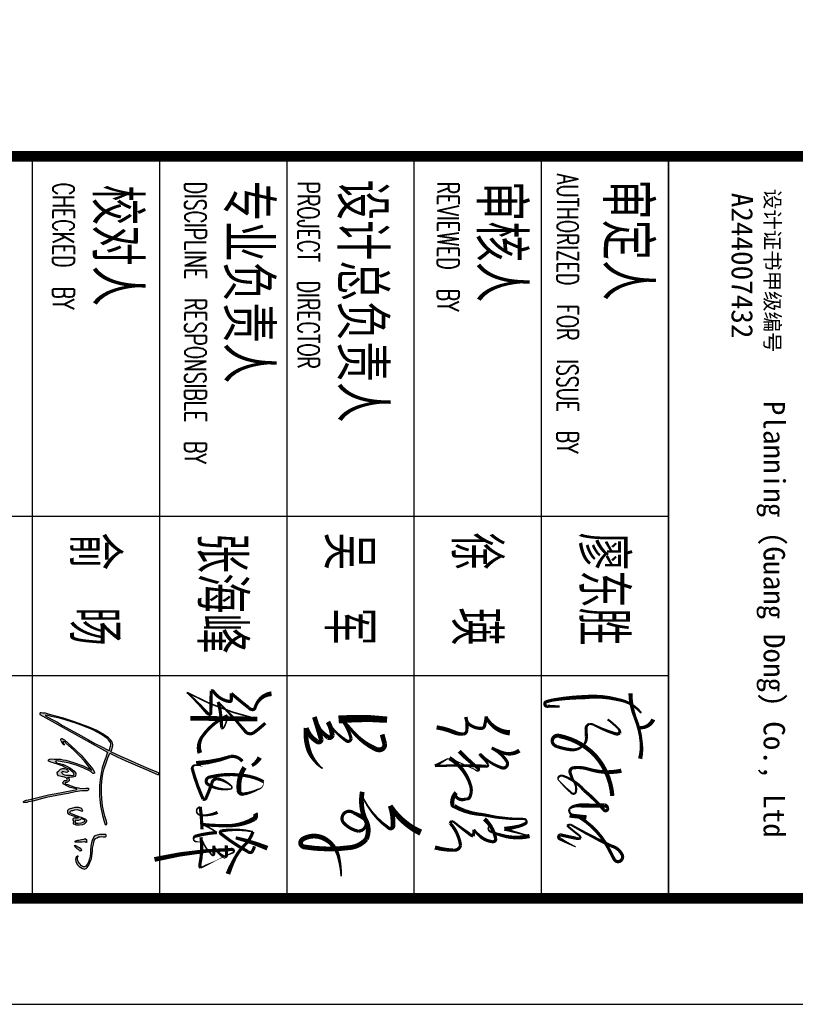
# Model space of a CAD drawing. Extents: x 1779708 to 7299578, y -1121471 to 88434.
# Tile 1012 of 1056: x 7021260 to 7024918, y -986200 to -981556. Entities that reach past the tile are written whole.
import ezdxf

# ---------------------------------------------------------------- set-up
doc = ezdxf.new("R2010")
doc.units = 0
doc.header["$LTSCALE"] = 1000
doc.header["$MEASUREMENT"] = 0
doc.layers.get('0').update_dxf_attribs({"linetype": 'CONTINUOUS'})
for name, color, linetype in [('PUB_TEXT', 7, 'CONTINUOUS'), ('PUB_TITLE', 4, 'CONTINUOUS'), ('WINDOW', 2, 'CONTINUOUS'), ('可见线', 6, 'CONTINUOUS'), ('电子签', 2, 'CONTINUOUS'), ('通-图框－文字', 4, 'CONTINUOUS')]:
    doc.layers.add(name, color=color, linetype=linetype)
doc.styles.add('-宋体', font='simhei.ttf', dxfattribs={"width": 0.7})
doc.styles.add('dim_font', font='SIMPLEX.shx', dxfattribs={"width": 0.8})
doc.styles.add('仿宋', font='txt', dxfattribs={"width": 0.7})

# ---------------------------------------------------------------- blocks, each defined once
blk = doc.blocks.new('A$C6A191C33')
at = {"style": '-宋体'}
for s, height, p in [('设计证书甲级编号', 141.4, (32.2, 373.3)), ('A244007432', 202, (69, 58.7))]:
    blk.add_text(s, height=height, dxfattribs=at).set_placement(p)
blk = doc.blocks.new('A$C2DEF362E')
at = {"layer": 'PUB_TEXT'}
h = blk.add_hatch(color=256, dxfattribs=at)
h.dxf.hatch_style = 1
h.paths.add_polyline_path([(32593, 42092), (34565, 41342), (36866, 40638), (38650, 40028), (42928, 39185), (45558, 38763), (48891, 38435), (55190, 38435), (60871, 39091), (66370, 40126), (69985, 41158), (71629, 41768), (71905, 42256), (71702, 42623), (71188, 42751), (70655, 42843), (69754, 42494), (66925, 41537), (63588, 40800), (60744, 40266), (56780, 39805), (53272, 39547), (49382, 39602), (46318, 39787), (42185, 40415), (38996, 41170), (35600, 42297), (32724, 43291), (30088, 44544), (32222, 48729), (34582, 53924), (37415, 60628), (39633, 65720), (42653, 72804), (42334, 73188), (41802, 73188), (41448, 72952), (40976, 71566), (39116, 67318), (37253, 62794), (35747, 59284), (33767, 55027), (31966, 50868), (29187, 45103), (27944, 45602), (27147, 45779), (26667, 45971), (26228, 46110), (25661, 46202), (24980, 46191), (24286, 46064), (23893, 45844), (23211, 45613), (22241, 44872), (21028, 43690), (19283, 41178), (16550, 36576), (14890, 32519), (13851, 29782), (12635, 26613), (11300, 22693), (9669, 17443), (8424, 12995), (7386, 9284), (6764, 6885), (6734, 5109), (6497, 4398), (6497, 3894), (6912, 3687), (7456, 3530), (29463, 43175)])
h.paths.add_polyline_path([(28653, 44045), (28534, 43853), (25969, 39056), (24328, 35741), (22210, 32136), (19763, 27564), (16353, 21497), (13798, 16947), (11782, 13532), (10347, 10757), (8274, 6976), (8234, 6835), (8097, 6835), (7918, 6851), (7859, 7179), (7967, 8323), (8535, 10443), (9880, 15858), (11045, 19619), (12362, 23988), (13707, 27720), (15024, 31345), (16160, 34092), (17683, 37107), (19177, 39704), (21563, 42890), (22347, 43803), (23149, 44455), (23728, 44810), (24418, 45071), (25220, 45052), (25911, 44922), (26564, 44754), (27478, 44493)], flags=16)
h.paths.add_polyline_path([(41155, 33779), (41545, 34169), (41769, 34464), (41970, 34842), (41899, 35078), (41816, 35349), (41734, 35503), (41450, 35550), (41072, 35585), (40670, 35373), (39337, 34574), (31294, 27701), (25884, 22056), (22244, 18083), (21773, 17235), (21478, 16635), (21549, 16223), (21890, 15906), (22420, 15953), (23316, 16306), (24046, 16612), (24694, 17118), (25365, 17953), (23810, 17129), (23702, 17058), (23458, 17058), (23306, 17149), (23245, 17240), (23306, 17453), (23367, 17819), (23519, 18337), (24129, 18793), (25805, 20590), (28152, 23301), (31571, 26871), (34711, 29612), (38399, 32657), (39953, 34058), (39496, 33145), (37515, 28845), (35564, 23324), (34225, 18779), (33981, 17073), (33646, 15703), (33646, 14272), (33646, 13145), (33524, 11988), (33371, 10343), (33554, 9277), (33859, 8760), (34682, 8729), (34865, 9186), (35292, 10008), (35779, 11348), (36607, 14548), (37186, 16010), (37491, 16863), (38070, 17624), (38345, 18477), (38741, 19451), (39198, 20152), (39442, 20669), (40021, 21553), (40600, 22162), (41179, 22832), (41545, 23197), (42033, 23532), (42581, 23684), (42978, 23349), (43161, 22588), (42978, 21461), (42917, 19817), (42825, 18842), (42734, 17959), (42307, 16984), (41941, 16832), (41301, 16345), (41027, 16741), (41027, 17594), (41210, 18324), (41240, 19147), (41057, 19756), (40844, 20395), (40509, 20456), (40173, 20213), (39686, 19695), (39351, 18964), (39076, 17929), (39046, 16924), (39411, 15766), (39930, 15127), (40600, 14548), (41179, 13817), (42581, 13848), (43222, 14487), (43745, 16102), (43867, 16802), (43897, 17290), (44050, 17960), (44324, 18508), (44476, 18995), (44720, 19239), (45086, 19391), (45269, 19696), (45665, 19574), (45940, 19056), (46092, 17990), (46763, 17198), (47433, 17137), (48226, 17625), (49171, 19330), (50085, 21401), (50634, 24111), (50938, 25238), (51304, 25269), (53258, 15387), (54426, 8697), (56851, -1483), (57235, -3130), (57490, -4432), (57855, -5252), (58190, -6012), (58555, -5921), (58981, -5647), (58889, -4851), (58833, -4046), (58564, -2959), (57990, -472), (55991, 7377), (54184, 16702), (53558, 20078), (52704, 24264), (52039, 28168), (52001, 28963), (52020, 29549), (52039, 30363), (51963, 31252), (51907, 31706), (51395, 31971), (50808, 32047), (50524, 31952), (50524, 31328), (50562, 30401), (50619, 27544), (50345, 26249), (49811, 24092), (48835, 21392), (48419, 20069), (48059, 19067), (47719, 18330), (47303, 18481), (47208, 18651), (47132, 18954), (47094, 19294), (47000, 19710), (46754, 20050), (46489, 20428), (46205, 20693), (45997, 20825), (45657, 20844), (45202, 20711), (44711, 20485), (44370, 19842), (44294, 20012), (44238, 20277), (44238, 20560), (44200, 21127), (44067, 21959), (44048, 22715), (43916, 23566), (43689, 24076), (43008, 24473), (42383, 24662), (41797, 24624), (40302, 23434), (38844, 21536), (37652, 19400), (36687, 17396), (35987, 15109), (35628, 13446), (34909, 12746), (34701, 12916), (34573, 13555), (35117, 16667), (35692, 20232), (37113, 24983), (38807, 29400), (40115, 32210), (40493, 33036), (40659, 33295), (40859, 33626)])
h.paths.add_polyline_path([(63932, 21562), (63530, 22270), (63453, 22921), (63146, 24108), (63031, 25468), (63261, 26598), (63645, 27785), (63875, 28494), (63606, 28666), (63320, 28610), (62566, 28084), (62207, 27498), (61919, 27008), (61800, 26482), (61728, 25215), (61721, 24153), (62285, 22057), (62534, 21138), (63033, 20429), (63589, 19816), (64470, 19702), (64873, 19721), (65544, 20123), (65850, 20870), (66214, 21846), (66636, 23053), (66904, 23780), (67134, 24661), (67364, 25523), (67614, 26117), (67805, 26385), (67959, 25657), (68016, 24049), (67978, 23723), (68342, 23091), (68534, 22842), (69224, 22976), (69722, 23225), (70297, 23283), (70949, 23148), (71351, 23148), (71562, 24259), (71811, 24795), (71888, 25983), (71888, 26710), (71773, 28689), (71351, 29435), (71006, 30125), (70297, 30718), (69760, 31044), (69453, 31140), (69185, 30872), (68706, 30412), (68323, 29799), (67958, 28823), (67613, 27942), (67345, 27157), (67000, 26257), (66655, 24954), (66061, 23671), (65408, 22021), (65121, 21370), (64431, 21140), (64162, 21428)], flags=17)
h.paths.add_polyline_path([(69434, 24282), (69261, 24645), (69281, 25239), (69281, 26043), (69108, 26675), (68936, 27231), (68303, 27709), (68279, 27992), (68399, 28437), (68821, 28935), (68936, 29452), (69319, 29835), (69741, 29873), (70066, 29337), (70661, 27709), (70891, 25852), (70833, 24684), (70296, 24262)], flags=16)
h.paths.add_polyline_path([(80848, 26411), (80840, 25835), (80977, 25176), (81219, 24707), (81462, 24313), (81772, 24215), (81932, 24283), (82113, 24593), (82076, 25025), (82068, 26768), (81947, 28323), (81817, 29788), (81817, 30189), (81939, 30326), (82166, 30560), (82090, 30977), (81787, 31219), (81613, 31128), (81408, 30916), (80908, 30931), (80521, 30788), (79938, 29888), (80046, 29814), (80221, 29291), (80376, 28012)])
h.paths.add_polyline_path([(86255, 26179), (86627, 26566), (87022, 26741), (87196, 26938), (87105, 27203), (87090, 27590), (87045, 27803), (86862, 27954), (86589, 27992), (86247, 27825), (85708, 27514), (85130, 26723), (84720, 25798), (84151, 24804), (83868, 24039), (83943, 23964), (84016, 23734), (84199, 23806), (84478, 24086), (84867, 24426), (85837, 25436), (86149, 25709)])
h.paths.add_polyline_path([(82437, 35114), (80970, 35442), (79870, 36040), (79405, 37069), (78942, 37821), (78845, 38766), (78710, 39749), (78826, 40521), (78901, 41882), (78534, 42306), (78109, 42422), (77587, 42088), (77606, 41124), (77490, 40294), (77606, 38462), (77876, 37055), (78050, 36245), (78417, 35878), (78764, 35300), (80041, 34597), (81064, 34153), (82473, 33806), (84403, 33498), (86896, 33225), (88691, 33167), (90139, 32936), (91702, 32666), (93751, 31987), (95121, 31215), (96009, 30463), (96395, 29731), (96511, 29422), (96472, 29133), (96298, 28786), (96144, 28439), (95932, 28053), (95604, 27590), (95063, 27282), (94542, 26780), (93345, 25912), (92438, 25700), (91338, 25662), (90778, 25681), (90450, 26009), (90122, 26067), (90141, 25700), (90508, 24967), (91261, 24601), (92110, 24524), (93384, 24717), (95005, 25411), (96298, 26664), (97476, 28516), (97669, 29075), (97727, 29499), (97514, 30097), (97418, 30695), (96916, 31235), (96318, 31678), (95488, 32237), (93847, 32912), (92535, 33395), (91840, 33703), (90084, 33954), (87340, 34381), (85506, 34401), (83885, 34786)])
for points in [[(7456, 3530), (29463, 43175), (32593, 42092), (34565, 41342), (36866, 40638), (38650, 40028), (42928, 39185), (45558, 38763), (48891, 38435), (55190, 38435), (60871, 39091), (66370, 40126), (69985, 41158), (71629, 41768), (71905, 42256), (71702, 42623), (71188, 42751), (70655, 42843), (69754, 42494), (66925, 41537), (63588, 40800), (60744, 40266), (56780, 39805), (53272, 39547), (49382, 39602), (46318, 39787), (42185, 40415), (38996, 41170), (35600, 42297), (32724, 43291), (30088, 44544), (32222, 48729), (34582, 53924), (37415, 60628), (39633, 65720), (42653, 72804), (42334, 73188), (41802, 73188), (41448, 72952), (40976, 71566), (39116, 67318), (37253, 62794), (35747, 59284), (33767, 55027), (31966, 50868), (29187, 45103), (27944, 45602), (27147, 45779), (26667, 45971), (26228, 46110), (25661, 46202), (24980, 46191), (24286, 46064), (23893, 45844), (23211, 45613), (22241, 44872), (21028, 43690), (19283, 41178), (16550, 36576), (14890, 32519), (13851, 29782), (12635, 26613), (11300, 22693), (9669, 17443), (8424, 12995), (7386, 9284), (6764, 6885), (6734, 5109), (6497, 4398), (6497, 3894), (6912, 3687), (7456, 3530)], [(8274, 6976), (10347, 10757), (11782, 13532), (13798, 16947), (16353, 21497), (19763, 27564), (22210, 32136), (24328, 35741), (25969, 39056), (28534, 43853), (28653, 44045), (27478, 44493), (26564, 44754), (25911, 44922), (25220, 45052), (24418, 45071), (23728, 44810), (23149, 44455), (22347, 43803), (21563, 42890), (19177, 39704), (17683, 37107), (16160, 34092), (15024, 31345), (13707, 27720), (12362, 23988), (11045, 19619), (9880, 15858), (8535, 10443), (7967, 8323), (7859, 7179), (7918, 6851), (8097, 6835), (8234, 6835), (8274, 6976)], [(77587, 42088), (77606, 41124), (77490, 40294), (77606, 38462), (77876, 37055), (78050, 36245), (78417, 35878), (78764, 35300), (80041, 34597), (81064, 34153), (82473, 33806), (84403, 33498), (86896, 33225), (88691, 33167), (90139, 32936), (91702, 32666), (93751, 31987), (95121, 31215), (96009, 30463), (96395, 29731), (96511, 29422), (96472, 29133), (96298, 28786), (96144, 28439), (95932, 28053), (95604, 27590), (95063, 27282), (94542, 26780), (93345, 25912), (92438, 25700), (91338, 25662), (90778, 25681), (90450, 26009), (90122, 26067), (90141, 25700), (90508, 24967), (91261, 24601), (92110, 24524), (93384, 24717), (95005, 25411), (96298, 26664), (97476, 28516), (97669, 29075), (97727, 29499), (97514, 30097), (97418, 30695), (96916, 31235), (96318, 31678), (95488, 32237), (93847, 32912), (92535, 33395), (91840, 33703), (90084, 33954), (87340, 34381), (85506, 34401), (83885, 34786), (82437, 35114), (80970, 35442), (79870, 36040), (79405, 37069), (78942, 37821), (78845, 38766), (78710, 39749), (78826, 40521), (78901, 41882), (78534, 42306), (78109, 42422), (77587, 42088)], [(23810, 17129), (25365, 17953), (24694, 17118), (24046, 16612), (23316, 16306), (22420, 15953), (21890, 15906), (21549, 16223), (21478, 16635), (21773, 17235), (22244, 18083), (25884, 22056), (31294, 27701), (39337, 34574), (40670, 35373), (41072, 35585), (41450, 35550), (41734, 35503), (41816, 35349), (41899, 35078), (41970, 34842), (41769, 34464), (41545, 34169), (41155, 33779), (40859, 33626), (40659, 33295), (40493, 33036), (40115, 32210), (38807, 29400), (37113, 24983), (35692, 20232), (35117, 16667), (34573, 13555), (34701, 12916), (34909, 12746), (35628, 13446), (35987, 15109), (36687, 17396), (37652, 19400), (38844, 21536), (40302, 23434), (41797, 24624), (42383, 24662), (43008, 24473), (43689, 24076), (43916, 23566), (44048, 22715), (44067, 21959), (44200, 21127), (44238, 20560), (44238, 20277), (44294, 20012), (44370, 19842), (44711, 20485), (45202, 20711), (45657, 20844), (45997, 20825), (46205, 20693), (46489, 20428), (46754, 20050), (47000, 19710), (47094, 19294), (47132, 18954), (47208, 18651), (47303, 18481), (47719, 18330), (48059, 19067), (48419, 20069), (48835, 21392), (49811, 24092), (50345, 26249), (50619, 27544), (50562, 30401), (50524, 31328), (50524, 31952), (50808, 32047), (51395, 31971), (51907, 31706), (51963, 31252), (52039, 30363), (52020, 29549), (52001, 28963), (52039, 28168), (52704, 24264), (53558, 20078), (54184, 16702), (55991, 7377), (57990, -472), (58564, -2959), (58833, -4046), (58889, -4851), (58981, -5647), (58555, -5921), (58190, -6012), (57855, -5252), (57490, -4432), (57235, -3130), (56851, -1483), (54426, 8697), (53258, 15387), (51304, 25269), (50938, 25238), (50634, 24111), (50085, 21401), (49171, 19330), (48226, 17625), (47433, 17137), (46763, 17198), (46092, 17990), (45940, 19056), (45665, 19574), (45269, 19696), (45086, 19391), (44720, 19239), (44476, 18995), (44324, 18508), (44050, 17960), (43897, 17290), (43867, 16802), (43745, 16102), (43222, 14487), (42581, 13848), (41179, 13817), (40600, 14548), (39930, 15127), (39411, 15766), (39046, 16924), (39076, 17929), (39351, 18964), (39686, 19695), (40173, 20213), (40509, 20456), (40844, 20395), (41057, 19756), (41240, 19147), (41210, 18324), (41027, 17594), (41027, 16741), (41301, 16345), (41941, 16832), (42307, 16984), (42734, 17959), (42825, 18842), (42917, 19817), (42978, 21461), (43161, 22588), (42978, 23349), (42581, 23684), (42033, 23532), (41545, 23197), (41179, 22832), (40600, 22162), (40021, 21553), (39442, 20669), (39198, 20152), (38741, 19451), (38345, 18477), (38070, 17624), (37491, 16863), (37186, 16010), (36607, 14548), (35779, 11348), (35292, 10008), (34865, 9186), (34682, 8729), (33859, 8760), (33554, 9277), (33371, 10343), (33524, 11988), (33646, 13145), (33646, 14272), (33646, 15703), (33981, 17073), (34225, 18779), (35564, 23324), (37515, 28845), (39496, 33145), (39953, 34058), (38399, 32657), (34711, 29612), (31571, 26871), (28152, 23301), (25805, 20590), (24129, 18793), (23519, 18337), (23367, 17819), (23306, 17453), (23245, 17240), (23306, 17149), (23458, 17058), (23702, 17058), (23810, 17129)], [(63320, 28610), (62566, 28084), (62207, 27498), (61919, 27008), (61800, 26482), (61728, 25215), (61721, 24153), (62285, 22057), (62534, 21138), (63033, 20429), (63589, 19816), (64470, 19702), (64873, 19721), (65544, 20123), (65850, 20870), (66214, 21846), (66636, 23053), (66904, 23780), (67134, 24661), (67364, 25523), (67614, 26117), (67805, 26385), (67959, 25657), (68016, 24049), (67978, 23723), (68342, 23091), (68534, 22842), (69224, 22976), (69722, 23225), (70297, 23283), (70949, 23148), (71351, 23148), (71562, 24259), (71811, 24795), (71888, 25983), (71888, 26710), (71773, 28689), (71351, 29435), (71006, 30125), (70297, 30718), (69760, 31044), (69453, 31140), (69185, 30872), (68706, 30412), (68323, 29799), (67958, 28823), (67613, 27942), (67345, 27157), (67000, 26257), (66655, 24954), (66061, 23671), (65408, 22021), (65121, 21370), (64431, 21140), (64162, 21428), (63932, 21562), (63530, 22270), (63453, 22921), (63146, 24108), (63031, 25468), (63261, 26598), (63645, 27785), (63875, 28494), (63606, 28666), (63320, 28610)], [(68303, 27709), (68936, 27231), (69108, 26675), (69281, 26043), (69281, 25239), (69261, 24645), (69434, 24282), (70296, 24262), (70833, 24684), (70891, 25852), (70661, 27709), (70066, 29337), (69741, 29873), (69319, 29835), (68936, 29452), (68821, 28935), (68399, 28437), (68279, 27992), (68303, 27709)], [(79938, 29888), (80521, 30788), (80908, 30931), (81408, 30916), (81613, 31128), (81787, 31219), (82090, 30977), (82166, 30560), (81939, 30326), (81817, 30189), (81817, 29788), (81947, 28323), (82068, 26768), (82076, 25025), (82113, 24593), (81932, 24283), (81772, 24215), (81462, 24313), (81219, 24707), (80977, 25176), (80840, 25835), (80848, 26411), (80376, 28012), (80221, 29291), (80046, 29814), (79938, 29888)], [(83868, 24039), (84151, 24804), (84720, 25798), (85130, 26723), (85708, 27514), (86247, 27825), (86589, 27992), (86862, 27954), (87045, 27803), (87090, 27590), (87105, 27203), (87196, 26938), (87022, 26741), (86627, 26566), (86255, 26179), (86149, 25709), (85837, 25436), (84867, 24426), (84478, 24086), (84199, 23806), (84016, 23734), (83943, 23964), (83868, 24039)]]:
    blk.add_lwpolyline(points, dxfattribs=at)
blk = doc.blocks.new('A$C3D8761CE')
at = {"layer": 'PUB_TITLE'}
for p, q in [((83100, 28000), (76100, 28000)), ((76100, 26800), (83100, 26800)), ((76100, 25600), (83100, 25600)), ((76100, 24400), (83100, 24400)), ((76100, 23200), (83100, 23200)), ((76100, 22000), (83100, 22000))]:
    blk.add_line(p, q, dxfattribs=at)
blk.add_lwpolyline([(0, 0), (84100, 0), (84100, 59400), (0, 59400)], close=True, dxfattribs=at)
at = {"layer": 'PUB_TITLE', "const_width": 100}
blk.add_lwpolyline([(2500, 1000), (83100, 1000), (83100, 58400), (2500, 58400)], close=True, dxfattribs=at)
blk.add_lwpolyline([(76100, 58400), (76100, 1000)], dxfattribs=at)
at = {"layer": 'PUB_TITLE'}
for points in [[(76100, 28000), (83100, 28000)], [(79500, 28000), (79500, 19600)], [(81000, 28000), (81000, 19600)]]:
    blk.add_lwpolyline(points, dxfattribs=at)
at = {"layer": '电子签'}
for points in [[(81412.7, 27856.9, 40, 30, -0.327041), (81489.7, 27732.2, 30, 30, 1.316007)], [(81166.5, 27642.7, 40, 30, 0.091809), (81397.7, 27687.6, 30, 30, -0.076404), (81631.9, 27744.2, 30, 40, -0.084603), (81783.2, 27734, 40, 40, 1.039532)], [(81352, 27743.6, 20, 30, 0.184781), (81226.7, 27528.6, 30, 40, 0.092155), (81202.8, 27199.8, 40, 30, 0.033489), (81227.5, 26923.7, 30, 30, 0.03291), (81245.2, 26850.7, 30, 30, 0.944278), (81288.5, 26860, 30, 30, 0.007556), (81288.5, 26860, 30, 20, 0), (81290.9, 26975.7, 0, 0, 0)], [(81412.3, 27427.3, 20, 20, -0.053718), (81497.1, 27524, 20, 30, -0.314478), (81542, 27540.6, 30, 30, -0.157331), (81550.6, 27507.9, 30, 20, -0.043193), (81466.6, 27301, 20, 20, 0.155023), (81455.6, 27256.9, 20, 30, 0.341741), (81496.6, 27224, 30, 30, -0.004522), (81572.7, 27226, 30, 20, -0.261217), (81662.8, 27191.4, 20, 30, -0.213293), (81699.3, 27087.1, 30, 30, -0.061379), (81669.6, 26953.9, 30, 30, -0.24786), (81628.6, 26905.4, 30, 40, -0.583549), (81568.6, 26971.2, 40, 40, -0.151018), (81749.9, 27306.8, 40, 40, -0.164978), (82134.4, 27471.7, 40, 40, -0.056318)], [(81896.8, 27556.7, 40, 30, -0.12764), (81882.5, 27249.5, 30, 30, 0.112907), (81869.3, 27103.1, 30, 30, 0.465956), (81915.3, 27073.5, 30, 20, 0.058394), (82005.3, 27113.3, 20, 20, -0.191784), (82096.2, 27127.4, 20, 20, -0.327353), (82114.2, 27106.6, 20, 20, -0.288302), (82101.2, 27081.7, 20, 10, -0.038889), (81987.4, 26965.7, 10, 20, -0.393879), (81953.6, 26966.8, 20, 20, -0.287045), (81944.5, 27005.7, 20, 30, -0.136068), (82079.8, 27202.7, 30, 30, -0.042034), (82265.5, 27392, 30, 30, 0.897281), (82249, 27425.9, 30, 40, 0.357357), (82224.6, 27400.6, 40, 40, -0.016292), (82224.1, 27185.7, 40, 30, 0.079084), (82229, 27122.6, 30, 20, 0.154198), (82254.7, 27068.2, 20, 20, 0.545489), (82312.7, 27107.2, 20, 10, -0.011781), (82336.6, 27228, 40, 40, 0), (82319.1, 27068.2, 40, 40, 0)], [(82336.1, 27161.9, 30, 30, -0.139001), (82636.7, 27439.3, 30, 30, 0.005171), (82732.7, 27489.3, 30, 30, 0.435568), (82748, 27547.1, 30, 30, 0.382326), (82689.4, 27563.9, 30, 30, 0.226723), (82605, 27457.8, 30, 20, -0.020271), (82422.4, 27109.1, 20, 20, 0.049309), (82403.9, 27073.3, 20, 20, 0), (82413.7, 27044.3, 20, 20, 0.023464), (82503.8, 27155.2, 20, 20, -0.203022), (82533.5, 27173.7, 20, 30, -0.187391), (82533.5, 27129.7, 30, 30, -0.006584), (82502.4, 26985.7, 30, 30, 0.871812), (82540.7, 26979.4, 30, 20, 0), (82573.3, 27040, 20, 10, 0), (82616, 27127.8, 10, 10, 0)], [(81712.5, 26027, 40, 30, 0.033738), (81875.1, 26207.3, 30, 20, -0.703228), (81895.6, 26200.5, 20, 10, -0.218795), (81884.7, 26175.4, 10, 10, -0.001701), (81776.5, 25934.2, 40, 30, -0.186706), (82038.1, 26134.9, 30, 30, -0.183379), (82145.9, 26126.5, 30, 30, -0.383493), (82160.8, 26091, 30, 30, -0.316646), (82149, 26003.7, 30, 30, -0.368024), (82104.2, 25998.4, 40, 40, 0.245008), (82216.1, 25963.5, 40, 40, 0.333221), (82230.2, 25978.6, 40, 30, 0.113678), (82310.6, 26250.4, 30, 20, 0.064703), (82351.2, 26635.2, 20, 20, -0.275634), (82364.3, 26658.3, 20, 30, -0.443227), (82394.1, 26651.4, 30, 30, -0.070191), (82419.5, 26591.3, 30, 40, -0.02646), (82445.9, 26453, 30, 20, 0), (82472, 26541, 20, 10, 0), (82512.1, 26690, 40, 30, -0.137858), (82504.8, 26423.9, 30, 20, -0.030787), (82470.1, 26321.3, 20, 10, -0.640561), (82412.9, 26318.1, 10, 10, 0), (82351.8, 26264.9, 40, 30, -0.163108), (82540.7, 26372.2, 30, 30, -0.468432), (82565.7, 26339.9, 30, 30, -0.131023), (82526.7, 26239.1, 30, 20, -0.072844), (82451.1, 26166.1, 30, 30, -0.107963), (82512.9, 26158, 30, 30, -0.105878), (82493.3, 26124.2, 30, 20, -0.020312), (82386.7, 25984.6, 20, 20, 0.069667), (82370.9, 25957.2, 20, 30, 0.312264), (82393.4, 25943.9, 30, 30, -0.143223), (82598.9, 26039.6, 30, 30, -0.41006), (82645.5, 25972, 30, 40, -0.065907), (82620.6, 25798.5, 40, 40, -400.829791)], [(81705.8, 26594.4, 40, 30, -0.235253), (81729.2, 26446.8, 30, 30, -0.048503), (81681.3, 26333.8, 30, 30, -0.143864), (81814.7, 26480.7, 30, 30, -0.569528), (81871.3, 26434.9, 30, 20, -0.120767), (81748.1, 26236.7, 20, 20, 1.123766), (81751.2, 26221.6, 20, 20, -0.081293), (81839.6, 26300.6, 20, 30, -0.556039), (81854, 26279.5, 30, 20, 0.023181), (81851.6, 25799.4, 30, 20, 0), (81818, 25857.6, 20, 10, 0), (81778.6, 25927.3, 10, 10, 0)], [(81539, 26505.1, 50, 30, -0.247192), (81405.7, 26289.1, 30, 30, -0.132045), (81383.2, 26282.9, 30, 30, -0.034515), (81474, 26266, 30, 30, -0.338149), (81497.3, 26236.4, 30, 30, -0.193076), (81448.5, 26109.6, 30, 30, -0.156137), (81390, 26090.6, 30, 30, -0.088824), (81514, 26099, 30, 30, -0.381284), (81551.5, 26064, 30, 40, -0.098201), (81536.4, 25984.1, 40, 40, 0.063655), (81487.6, 25814.3, 40, 40, 5.555951)], [(82480.8, 25664.5, 60, 45, -0.143271), (82227.4, 25376.4, 45, 45, -0.095886), (82416.5, 25402.4, 45, 30, -0.639798), (82435.3, 25359.6, 30, 15, -0.123163), (82163.5, 25126.1, 15, 15, -0.171939), (82095.8, 25112.8, 45, 45, 0.147325), (82347, 25137.4, 45, 30, 0.018524), (82293.3, 25031.2, 30, 30, 0.835771), (82383, 24932, 30, 30, 0.16078), (82466.8, 25074.8, 30, 30, 0.598796), (82347, 25137.4, 45, 45, -0.252908), (82542.3, 25150.4, 45, 45, -0.181147), (82620.9, 25003.3, 45, 45, -0.074141), (82615.4, 24563.3, 45, 45, -0.683518), (82543.4, 24550.2, 45, 45, -0.258332), (82534.4, 24749.5, 45, 30, -0.222176), (82711.4, 24890.5, 30, 15, -0.053843), (82894, 24914.1, 15, 15, 0.979743)], [(81415.4, 25346.6, 60, 75, 0.047203), (81413.2, 24889.4, 75, 75, 0.150818)], [(81554.7, 25300.2, 45, 45, 0), (81644.4, 25324.5, 45, 45, -0.458975), (81699.9, 25271.9, 45, 45, -0.110796), (81689.2, 25232.9, 45, 30, -0.110252), (81517.9, 25015.3, 30, 15, 0.03889), (81386.3, 24897.7, 30, 30, -0.117305), (81590.2, 25007, 30, 30, -0.624623), (81614.3, 24962.8, 30, 15, -0.10688), (81435.7, 24789.2, 45, 45, -0.104917), (81560.5, 24829.4, 45, 45, -0.513789), (81583, 24791.6, 45, 30, -0.08355), (81505.6, 24714.3, 30, 15, 0.031953), (81389.1, 24661.1, 45, 45, -0.005633), (81601.3, 24725.3, 45, 45, -0.675043), (81620, 24684.5, 45, 45, -0.173232), (81493.7, 24583.7, 45, 45, 0.107096), (81697.1, 24605.9, 45, 30, 0.090302), (81798.3, 24661.1, 30, 15, 0.082167), (81876.4, 24738.2, 15, 15, 0.087567)], [(81170.3, 24256.7, 45, 30, 0.246017), (81257.9, 24120.9, 30, 30, 0.052833), (81305, 24100.4, 30, 30, -0.323811), (81320.1, 24080.2, 30, 30, -0.226798), (81301.8, 24041.4, 30, 30, -0.015284), (81167.1, 23877.5, 30, 30, 0), (81230.5, 23878, 30, 30, -0.420426), (81243.7, 23861.1, 30, 30, -0.211322), (81150.7, 23710.4, 30, 30, 0.335582), (81143.1, 23687.7, 30, 30, 0.003822), (81351.9, 23684.5, 30, 30, -0.528852), (81363.6, 23667, 30, 30, -0.119655), (81348.4, 23645.7, 30, 15, 0.033989), (81157.7, 23457.9, 15, 15, 0.067368), (81409.1, 24122, 45, 45, 0), (81401.3, 23490.8, 45, 45, 0)], [(81447.6, 24198.4, 30, 30, -0.027777), (81536.3, 24091.5, 30, 30, -0.405077), (81525.3, 24009.2, 30, 15, 0.02541), (81248.7, 23754.3, 30, 30, -0.067135), (81491.9, 23785.4, 30, 15, 0.427654), (81490.1, 23805.8, 15, 15, 0.1106), (81376.3, 23842.5, 30, 30, 0.137464), (81575.7, 23602.5, 30, 45, 0.237029), (81729.8, 23580.9, 45, 45, 0.809118)], [(81772.7, 24145.9, 45, 30, -0.12645), (81848.2, 24072.1, 30, 30, 0.087592)], [(81865.4, 24002, 45, 45, 0.172227), (82087, 23950, 45, 30, 0.450369), (82116.4, 23991.6, 30, 15, 0.086705), (82072.9, 24127.5, 15, 3, 0.402521), (82000.8, 24182.4, 30, 30, 0.116805), (81937.6, 23957.4, 30, 30, 0.091359), (81956.5, 23672.8, 30, 30, 0.620885), (82022.7, 23652.6, 30, 15, 0.184605), (82068.7, 23871.1, 15, 15, 0.615478), (82040.3, 23877, 15, 30, 0.13884), (81973.5, 23752.8, 30, 30, 0.432173), (82013.1, 23694.7, 30, 30, -0.020207), (82152.8, 23639.4, 30, 30, -0.490589), (82163.4, 23611.4, 30, 30, 0), (82126.1, 23594.8, 30, 30, -0.035881), (81879.6, 23509.5, 30, 15, -0.448045), (81842.9, 23541, 15, 3, -0.065102), (81857.4, 23608.3, 3, 3, -0.780213)], [(82627.1, 24217.8, 45, 30, 0.039801), (82529.3, 23918.8, 30, 30, 2.052854)], [(82299, 24103.3, 45, 45, -0.367749), (82351.3, 24092.4, 45, 30, -0.121697), (82415.4, 23852.1, 30, 30, -0.028386), (82403.3, 23599.7, 15, 15, -0.073844), (82479.7, 23741.2, 30, 30, 0.052443), (82514.5, 23536.9, 30, 15, 0.26556), (82541.6, 23521, 15, 15, 0.350925), (82565.8, 23545.5, 15, 3, -0.017634), (82572.9, 23596.8, 0, 0, 0)], [(82609.8, 24096, 30, 30, -0.054256), (82658.3, 24076.2, 30, 30, -0.443546), (82660.8, 24036.3, 30, 30, -0.046016), (82491.9, 23780.3, 30, 30, -0.563395), (82463.7, 23784, 30, 15, -0.097129), (82471.8, 24081.9, 30, 30, -0.124783), (82607.6, 23993.9, 30, 30, 0.064384), (82712.9, 23916.4, 30, 45, 0.038688), (82870, 23845.7, 0, 0, 0)], [(81808.2, 23981.4, 30, 30, 0.254427), (81761.1, 23873.5, 30, 45, -0.068566), (81827.6, 23546.1, 45, 45, 1.446989)], [(82601.6, 23829.5, 30, 30, 0.00461), (82689, 23832.5, 30, 30, -0.448412), (82710.2, 23810.7, 30, 15, -0.172205), (82604.6, 23712.4, 30, 30, 0.013626), (82681.2, 23712.4, 30, 15, -0.751538), (82687.9, 23691.4, 15, 15, -0.118195), (82524.6, 23591.6, 30, 30, -0.085174), (82777.6, 23581.6, 30, 30, 0.163267), (82813.1, 23587.3, 15, 15, 0.026692), (82787.1, 23641.3, 15, 3, 0.006484), (82739.4, 23742.5, 3, 15, -0.021311), (82671.3, 23889.5, 15, 30, 0.842962), (82638.5, 23884.5, 30, 45, 0.050055), (82733.5, 23152.9, 45, 45, 1.205466)], [(82289.5, 23747.6, 30, 15, -0.132428), (82315.5, 23585.1, 15, 15, -0.568723), (82254.4, 23556.9, 15, 15, -0.227954), (82238.6, 23584.6, 30, 30, -0.024915), (82450.3, 23600.7, 30, 30, 0.27376)]]:
    blk.add_lwpolyline(points, format="xyseb", dxfattribs=at)
at = {"layer": 'PUB_TEXT'}
blk.add_blockref('A$C6A191C33', (76375.6, 28537.6), dxfattribs=at)
at = {"layer": 'WINDOW', "xscale": 0.01615088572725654, "yscale": 0.01615088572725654, "zscale": 0.01615088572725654}
blk.add_blockref('A$C2DEF362E', (81245.7, 22012.8), dxfattribs=at)
at = {"layer": 'PUB_TEXT', "style": '-宋体'}
blk.add_text(' Planning (Guang Dong) Co., Ltd', height=202, dxfattribs=at).set_placement((78269.3, 28898.3))
at = {"layer": '通-图框－文字'}
for s, style, width, p in [('审定人', '仿宋', 0.7, (76316.4, 27426)), ('廖东胜', '-宋体', 0.65, (79650, 27200)), ('审核人', '仿宋', 0.7, (76331.8, 26233.7)), ('徐  瑛', '-宋体', 0.65, (79650, 26000)), ('设计总负责人', '仿宋', 0.7, (76319.6, 24922.4)), ('吴  军', '-宋体', 0.65, (79650, 24800)), ('专业负责人', '仿宋', 0.7, (76331.8, 23848.7)), ('张海峰', '仿宋', 0.7, (79650, 23600)), ('校对人', '仿宋', 0.7, (76368.5, 22611.4)), ('俞  旸', '-宋体', 0.65, (79650, 22400))]:
    blk.add_text(s, height=400, dxfattribs=dict(at, style=style, width=width)).set_placement(p)
at = {"layer": '通-图框－文字', "color": 4, "style": 'dim_font', "width": 0.65}
for s, p in [('AUTHORIZED  FOR  ISSUE  BY', (76266.9, 26950.2)), ('REVIEWED  BY', (76341.3, 25823.5)), ('PROJECT  DIRECTOR', (76339.6, 24504.7)), ('DISCIPLINE  RESPONSIBLE  BY', (76341.2, 23439)), ('CHECKED  BY', (76349.8, 22194.6))]:
    blk.add_text(s, height=200, dxfattribs=at).set_placement(p)

msp = doc.modelspace()

# ---------------------------------------------------------------- block references
at = {"layer": '可见线', "xscale": 0.5, "yscale": 0.5, "zscale": 0.5, "rotation": 270}
msp.add_blockref('A$C3D8761CE', (7010319.2, -944150.2), dxfattribs=at)

doc.saveas('drawing.dxf')
